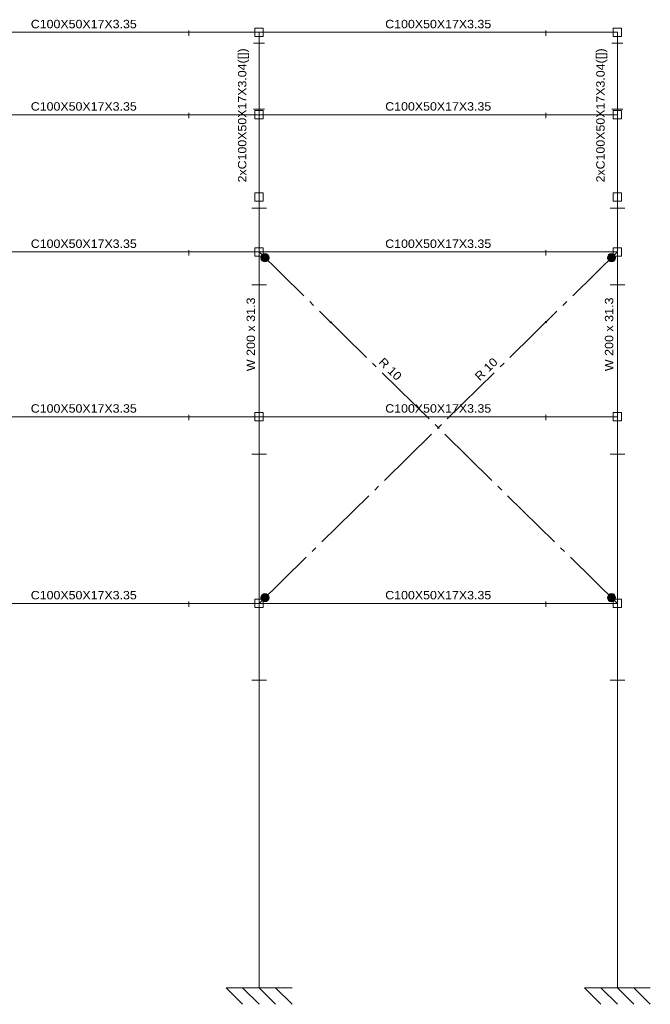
# Model space of a CAD drawing. Header units: millimetres. Extents: x 10 to 1250, y -62 to 528.
# Tile 422 of 656: x 415 to 427, y 485 to 503. Entities that reach past the tile are written whole.
import ezdxf
from ezdxf.enums import TextEntityAlignment as Align

# ---------------------------------------------------------------- set-up
doc = ezdxf.new("R2010")
doc.units = ezdxf.units.MM
doc.header["$LTSCALE"] = 0.05
for name, pattern in [('ACAD_ISO04W100', [30.5, 24, -3, 0.5, -3]), ('CYPE_PUNTO', [0.075, 0, -0.075]), ('CYPE_RAYAPUNTO', [0.4125, 0.2025, -0.105, 0, -0.105])]:
    doc.linetypes.add(name, pattern=pattern)
for name, color, linetype, lineweight in [('ARTICULACOES_EM_EXTREMOS', 7, 'Continuous', 9), ('BARRAS_DE_ACO', 7, 'Continuous', 9), ('NOS', 152, 'Continuous', 9), ('REFERENCIA_DAS_BARRAS', 2, 'Continuous', 9)]:
    doc.layers.add(name, color=color, linetype=linetype, lineweight=lineweight)
doc.layers.add('DIAGONAIS', color=7, linetype='Continuous')
doc.styles.add('CYPETXT', font='arial.ttf', dxfattribs={"height": 0.2})

msp = doc.modelspace()

# ---------------------------------------------------------------- hatches: boundary and pattern name
at = {"layer": 'ARTICULACOES_EM_EXTREMOS'}
h = msp.add_hatch(color=256, dxfattribs=at)
edge = h.paths.add_edge_path()
edge.add_arc((419.6132, 498.5351), 0.075, 0, 360)
h = msp.add_hatch(color=256, dxfattribs=at)
edge = h.paths.add_edge_path()
edge.add_arc((425.925, 498.5351), 0.075, 0, 360)
h = msp.add_hatch(color=256, dxfattribs=at)
edge = h.paths.add_edge_path()
edge.add_arc((419.6132, 492.3452), 0.075, 0, 360)
h = msp.add_hatch(color=256, dxfattribs=at)
edge = h.paths.add_edge_path()
edge.add_arc((425.925, 492.3452), 0.075, 0, 360)

# ---------------------------------------------------------------- linework, layer by layer
for centre in [(419.6132, 498.5351), (425.925, 498.5351), (419.6132, 492.3452), (425.925, 492.3452)]:
    msp.add_circle(centre, 0.075, dxfattribs=at)
at = {"layer": 'BARRAS_DE_ACO'}
for p, q in [((413.1201, 502.6402), (419.5061, 502.6402)), ((419.5061, 502.6402), (426.0321, 502.6402)), ((419.5061, 501.1402), (419.5061, 502.6402)), ((426.0321, 501.1402), (426.0321, 502.6402)), ((413.1201, 501.1402), (419.5061, 501.1402)), ((419.5061, 499.6402), (419.5061, 501.1402)), ((419.5061, 501.1402), (426.0321, 501.1402)), ((426.0321, 499.6402), (426.0321, 501.1402)), ((419.5061, 498.6402), (419.5061, 499.6402)), ((426.0321, 498.6402), (426.0321, 499.6402)), ((413.1201, 498.6402), (419.5061, 498.6402)), ((419.5061, 498.6402), (426.0321, 498.6402)), ((419.5061, 495.6402), (419.5061, 498.6402)), ((426.0321, 495.6402), (426.0321, 498.6402)), ((413.1201, 495.6402), (419.5061, 495.6402)), ((419.5061, 495.6402), (426.0321, 495.6402)), ((419.5061, 492.2402), (419.5061, 495.6402)), ((426.0321, 492.2402), (426.0321, 495.6402)), ((413.1201, 492.2402), (419.5061, 492.2402)), ((419.5061, 492.2402), (426.0321, 492.2402)), ((419.5061, 485.2402), (419.5061, 492.2402)), ((426.0321, 485.2402), (426.0321, 492.2402))]:
    msp.add_line(p, q, dxfattribs=at)
at = {"layer": 'BARRAS_DE_ACO', "linetype": 'CYPE_RAYAPUNTO'}
for p, q in [((413.1201, 502.6402), (419.5061, 502.6402)), ((419.5061, 502.6402), (426.0321, 502.6402)), ((419.5061, 501.1402), (419.5061, 502.6402)), ((426.0321, 501.1402), (426.0321, 502.6402)), ((413.1201, 501.1402), (419.5061, 501.1402)), ((419.5061, 499.6402), (419.5061, 501.1402)), ((419.5061, 501.1402), (426.0321, 501.1402)), ((426.0321, 499.6402), (426.0321, 501.1402)), ((419.5061, 498.6402), (419.5061, 499.6402)), ((426.0321, 498.6402), (426.0321, 499.6402)), ((413.1201, 498.6402), (419.5061, 498.6402)), ((419.5061, 498.6402), (426.0321, 498.6402)), ((419.5061, 495.6402), (419.5061, 498.6402)), ((426.0321, 495.6402), (426.0321, 498.6402)), ((413.1201, 495.6402), (419.5061, 495.6402)), ((419.5061, 495.6402), (426.0321, 495.6402)), ((419.5061, 492.2402), (419.5061, 495.6402)), ((426.0321, 492.2402), (426.0321, 495.6402)), ((413.1201, 492.2402), (419.5061, 492.2402)), ((419.5061, 492.2402), (426.0321, 492.2402)), ((419.5061, 485.2402), (419.5061, 492.2402)), ((426.0321, 485.2402), (426.0321, 492.2402))]:
    msp.add_line(p, q, dxfattribs=at)
at = {"layer": 'BARRAS_DE_ACO', "linetype": 'CYPE_PUNTO'}
for p, q in [((419.5061, 502.6402), (419.5061, 502.6402)), ((419.5061, 502.6402), (419.5061, 502.6402)), ((419.5061, 502.6402), (419.5061, 502.6402)), ((426.0321, 502.6402), (426.0321, 502.6402)), ((426.0321, 502.6402), (426.0321, 502.6402)), ((419.5061, 501.1402), (419.5061, 501.1402)), ((419.5061, 501.1402), (419.5061, 501.1402)), ((419.5061, 501.1402), (419.5061, 501.1402)), ((419.5061, 501.1402), (419.5061, 501.1402)), ((426.0321, 501.1402), (426.0321, 501.1402)), ((426.0321, 501.1402), (426.0321, 501.1402)), ((426.0321, 501.1402), (426.0321, 501.1402)), ((419.5061, 499.6402), (419.5061, 499.6402)), ((419.5061, 499.6402), (419.5061, 499.6402)), ((426.0321, 499.6402), (426.0321, 499.6402)), ((426.0321, 499.6402), (426.0321, 499.6402)), ((419.5061, 498.6402), (419.5061, 498.6402)), ((419.5061, 498.6402), (419.5061, 498.6402)), ((419.5061, 498.6402), (419.5061, 498.6402)), ((419.5061, 498.6402), (419.5061, 498.6402)), ((426.0321, 498.6402), (426.0321, 498.6402)), ((426.0321, 498.6402), (426.0321, 498.6402)), ((426.0321, 498.6402), (426.0321, 498.6402)), ((419.5061, 495.6402), (419.5061, 495.6402)), ((419.5061, 495.6402), (419.5061, 495.6402)), ((419.5061, 495.6402), (419.5061, 495.6402)), ((419.5061, 495.6402), (419.5061, 495.6402)), ((426.0321, 495.6402), (426.0321, 495.6402)), ((426.0321, 495.6402), (426.0321, 495.6402)), ((426.0321, 495.6402), (426.0321, 495.6402)), ((419.5061, 492.2402), (419.5061, 492.2402)), ((419.5061, 492.2402), (419.5061, 492.2402)), ((419.5061, 492.2402), (419.5061, 492.2402)), ((419.5061, 492.2402), (419.5061, 492.2402)), ((426.0321, 492.2402), (426.0321, 492.2402)), ((426.0321, 492.2402), (426.0321, 492.2402)), ((426.0321, 492.2402), (426.0321, 492.2402)), ((419.5061, 485.2402), (419.5061, 485.2402)), ((426.0321, 485.2402), (426.0321, 485.2402))]:
    msp.add_line(p, q, dxfattribs=at)
at = {"layer": 'BARRAS_DE_ACO', "linetype": 'ACAD_ISO04W100'}
for p, q in [((426.0321, 492.2402), (419.5061, 498.6402)), ((419.5061, 492.2402), (426.0321, 498.6402))]:
    msp.add_line(p, q, dxfattribs=at)
at = {"layer": 'BARRAS_DE_ACO'}
for points in [[(418.2289, 502.6622), (418.2289, 502.6635), (418.2289, 502.6648), (418.2289, 502.666), (418.2289, 502.667), (418.2289, 502.6678), (418.2289, 502.6684), (418.2289, 502.6688), (418.2289, 502.6689), (418.2289, 502.6688), (418.2289, 502.6684), (418.2289, 502.6678), (418.2289, 502.667), (418.2289, 502.666), (418.2289, 502.6648), (418.2289, 502.6635), (418.2289, 502.6622), (418.2289, 502.589), (418.2289, 502.5877), (418.2289, 502.5865), (418.2289, 502.5853), (418.2289, 502.5843), (418.2289, 502.5835), (418.2289, 502.5828), (418.2289, 502.5825), (418.2289, 502.5823), (418.2289, 502.5756), (418.2289, 502.5759), (418.2289, 502.5767), (418.2289, 502.5779), (418.2289, 502.5796), (418.2289, 502.5816), (418.2289, 502.5839), (418.2289, 502.5864), (418.2289, 502.589), (418.2289, 502.6622), (418.2289, 502.6649), (418.2289, 502.6674), (418.2289, 502.6697), (418.2289, 502.6717), (418.2289, 502.6734), (418.2289, 502.6746), (418.2289, 502.6754), (418.2289, 502.6756), (418.2289, 502.6754), (418.2289, 502.6746), (418.2289, 502.6734), (418.2289, 502.6717), (418.2289, 502.6697), (418.2289, 502.6674), (418.2289, 502.6649), (418.2289, 502.6622), (418.2289, 502.589), (418.2289, 502.5864), (418.2289, 502.5839), (418.2289, 502.5816), (418.2289, 502.5796), (418.2289, 502.5779), (418.2289, 502.5767), (418.2289, 502.5759), (418.2289, 502.5756), (418.2289, 502.5823), (418.2289, 502.5825), (418.2289, 502.5828), (418.2289, 502.5835), (418.2289, 502.5843), (418.2289, 502.5853), (418.2289, 502.5865), (418.2289, 502.5877), (418.2289, 502.589), (418.2289, 502.6622)], [(424.7269, 502.6622), (424.7269, 502.6635), (424.7269, 502.6648), (424.7269, 502.666), (424.7269, 502.667), (424.7269, 502.6678), (424.7269, 502.6684), (424.7269, 502.6688), (424.7269, 502.6689), (424.7269, 502.6688), (424.7269, 502.6684), (424.7269, 502.6678), (424.7269, 502.667), (424.7269, 502.666), (424.7269, 502.6648), (424.7269, 502.6635), (424.7269, 502.6622), (424.7269, 502.589), (424.7269, 502.5877), (424.7269, 502.5865), (424.7269, 502.5853), (424.7269, 502.5843), (424.7269, 502.5835), (424.7269, 502.5828), (424.7269, 502.5825), (424.7269, 502.5823), (424.7269, 502.5756), (424.7269, 502.5759), (424.7269, 502.5767), (424.7269, 502.5779), (424.7269, 502.5796), (424.7269, 502.5816), (424.7269, 502.5839), (424.7269, 502.5864), (424.7269, 502.589), (424.7269, 502.6622), (424.7269, 502.6649), (424.7269, 502.6674), (424.7269, 502.6697), (424.7269, 502.6717), (424.7269, 502.6734), (424.7269, 502.6746), (424.7269, 502.6754), (424.7269, 502.6756), (424.7269, 502.6754), (424.7269, 502.6746), (424.7269, 502.6734), (424.7269, 502.6717), (424.7269, 502.6697), (424.7269, 502.6674), (424.7269, 502.6649), (424.7269, 502.6622), (424.7269, 502.589), (424.7269, 502.5864), (424.7269, 502.5839), (424.7269, 502.5816), (424.7269, 502.5796), (424.7269, 502.5779), (424.7269, 502.5767), (424.7269, 502.5759), (424.7269, 502.5756), (424.7269, 502.5823), (424.7269, 502.5825), (424.7269, 502.5828), (424.7269, 502.5835), (424.7269, 502.5843), (424.7269, 502.5853), (424.7269, 502.5865), (424.7269, 502.5877), (424.7269, 502.589), (424.7269, 502.6622)], [(419.4182, 502.4402), (419.417, 502.4402), (419.4159, 502.4402), (419.4148, 502.4402), (419.4139, 502.4402), (419.4132, 502.4402), (419.4126, 502.4402), (419.4123, 502.4402), (419.4121, 502.4402), (419.4123, 502.4402), (419.4126, 502.4402), (419.4132, 502.4402), (419.4139, 502.4402), (419.4148, 502.4402), (419.4159, 502.4402), (419.417, 502.4402), (419.4182, 502.4402), (419.4939, 502.4402), (419.4951, 502.4402), (419.4962, 502.4402), (419.4973, 502.4402), (419.4982, 502.4402), (419.499, 502.4402), (419.4995, 502.4402), (419.4999, 502.4402), (419.5, 502.4402), (419.5061, 502.4402), (419.5058, 502.4402), (419.5051, 502.4402), (419.504, 502.4402), (419.5025, 502.4402), (419.5007, 502.4402), (419.4986, 502.4402), (419.4963, 502.4402), (419.4939, 502.4402), (419.4182, 502.4402), (419.4158, 502.4402), (419.4136, 502.4402), (419.4115, 502.4402), (419.4096, 502.4402), (419.4081, 502.4402), (419.407, 502.4402), (419.4063, 502.4402), (419.4061, 502.4402), (419.4063, 502.4402), (419.407, 502.4402), (419.4081, 502.4402), (419.4096, 502.4402), (419.4115, 502.4402), (419.4136, 502.4402), (419.4158, 502.4402), (419.4182, 502.4402), (419.4939, 502.4402), (419.4963, 502.4402), (419.4986, 502.4402), (419.5007, 502.4402), (419.5025, 502.4402), (419.504, 502.4402), (419.5051, 502.4402), (419.5058, 502.4402), (419.5061, 502.4402), (419.5, 502.4402), (419.4999, 502.4402), (419.4995, 502.4402), (419.499, 502.4402), (419.4982, 502.4402), (419.4973, 502.4402), (419.4962, 502.4402), (419.4951, 502.4402), (419.4939, 502.4402), (419.4182, 502.4402)], [(419.5182, 502.4402), (419.517, 502.4402), (419.5159, 502.4402), (419.5148, 502.4402), (419.5139, 502.4402), (419.5132, 502.4402), (419.5126, 502.4402), (419.5123, 502.4402), (419.5121, 502.4402), (419.5061, 502.4402), (419.5063, 502.4402), (419.507, 502.4402), (419.5081, 502.4402), (419.5096, 502.4402), (419.5115, 502.4402), (419.5136, 502.4402), (419.5158, 502.4402), (419.5182, 502.4402), (419.5939, 502.4402), (419.5963, 502.4402), (419.5986, 502.4402), (419.6007, 502.4402), (419.6025, 502.4402), (419.604, 502.4402), (419.6051, 502.4402), (419.6058, 502.4402), (419.6061, 502.4402), (419.6058, 502.4402), (419.6051, 502.4402), (419.604, 502.4402), (419.6025, 502.4402), (419.6007, 502.4402), (419.5986, 502.4402), (419.5963, 502.4402), (419.5939, 502.4402), (419.5182, 502.4402), (419.5158, 502.4402), (419.5136, 502.4402), (419.5115, 502.4402), (419.5096, 502.4402), (419.5081, 502.4402), (419.507, 502.4402), (419.5063, 502.4402), (419.5061, 502.4402), (419.5121, 502.4402), (419.5123, 502.4402), (419.5126, 502.4402), (419.5132, 502.4402), (419.5139, 502.4402), (419.5148, 502.4402), (419.5159, 502.4402), (419.517, 502.4402), (419.5182, 502.4402), (419.5939, 502.4402), (419.5951, 502.4402), (419.5962, 502.4402), (419.5973, 502.4402), (419.5982, 502.4402), (419.599, 502.4402), (419.5995, 502.4402), (419.5999, 502.4402), (419.6, 502.4402), (419.5999, 502.4402), (419.5995, 502.4402), (419.599, 502.4402), (419.5982, 502.4402), (419.5973, 502.4402), (419.5962, 502.4402), (419.5951, 502.4402), (419.5939, 502.4402), (419.5182, 502.4402)], [(425.9442, 502.4402), (425.943, 502.4402), (425.9419, 502.4402), (425.9408, 502.4402), (425.9399, 502.4402), (425.9392, 502.4402), (425.9386, 502.4402), (425.9383, 502.4402), (425.9381, 502.4402), (425.9383, 502.4402), (425.9386, 502.4402), (425.9392, 502.4402), (425.9399, 502.4402), (425.9408, 502.4402), (425.9419, 502.4402), (425.943, 502.4402), (425.9442, 502.4402), (426.0199, 502.4402), (426.0211, 502.4402), (426.0222, 502.4402), (426.0233, 502.4402), (426.0242, 502.4402), (426.025, 502.4402), (426.0255, 502.4402), (426.0259, 502.4402), (426.026, 502.4402), (426.0321, 502.4402), (426.0318, 502.4402), (426.0311, 502.4402), (426.03, 502.4402), (426.0285, 502.4402), (426.0267, 502.4402), (426.0245, 502.4402), (426.0223, 502.4402), (426.0199, 502.4402), (425.9442, 502.4402), (425.9418, 502.4402), (425.9396, 502.4402), (425.9375, 502.4402), (425.9356, 502.4402), (425.9341, 502.4402), (425.933, 502.4402), (425.9323, 502.4402), (425.9321, 502.4402), (425.9323, 502.4402), (425.933, 502.4402), (425.9341, 502.4402), (425.9356, 502.4402), (425.9375, 502.4402), (425.9396, 502.4402), (425.9418, 502.4402), (425.9442, 502.4402), (426.0199, 502.4402), (426.0223, 502.4402), (426.0245, 502.4402), (426.0267, 502.4402), (426.0285, 502.4402), (426.03, 502.4402), (426.0311, 502.4402), (426.0318, 502.4402), (426.0321, 502.4402), (426.026, 502.4402), (426.0259, 502.4402), (426.0255, 502.4402), (426.025, 502.4402), (426.0242, 502.4402), (426.0233, 502.4402), (426.0222, 502.4402), (426.0211, 502.4402), (426.0199, 502.4402), (425.9442, 502.4402)], [(426.0442, 502.4402), (426.043, 502.4402), (426.0419, 502.4402), (426.0408, 502.4402), (426.0399, 502.4402), (426.0392, 502.4402), (426.0386, 502.4402), (426.0383, 502.4402), (426.0381, 502.4402), (426.0321, 502.4402), (426.0323, 502.4402), (426.033, 502.4402), (426.0341, 502.4402), (426.0356, 502.4402), (426.0375, 502.4402), (426.0396, 502.4402), (426.0418, 502.4402), (426.0442, 502.4402), (426.1199, 502.4402), (426.1223, 502.4402), (426.1245, 502.4402), (426.1267, 502.4402), (426.1285, 502.4402), (426.13, 502.4402), (426.1311, 502.4402), (426.1318, 502.4402), (426.1321, 502.4402), (426.1318, 502.4402), (426.1311, 502.4402), (426.13, 502.4402), (426.1285, 502.4402), (426.1267, 502.4402), (426.1245, 502.4402), (426.1223, 502.4402), (426.1199, 502.4402), (426.0442, 502.4402), (426.0418, 502.4402), (426.0396, 502.4402), (426.0375, 502.4402), (426.0356, 502.4402), (426.0341, 502.4402), (426.033, 502.4402), (426.0323, 502.4402), (426.0321, 502.4402), (426.0381, 502.4402), (426.0383, 502.4402), (426.0386, 502.4402), (426.0392, 502.4402), (426.0399, 502.4402), (426.0408, 502.4402), (426.0419, 502.4402), (426.043, 502.4402), (426.0442, 502.4402), (426.1199, 502.4402), (426.1211, 502.4402), (426.1222, 502.4402), (426.1233, 502.4402), (426.1242, 502.4402), (426.125, 502.4402), (426.1255, 502.4402), (426.1259, 502.4402), (426.126, 502.4402), (426.1259, 502.4402), (426.1255, 502.4402), (426.125, 502.4402), (426.1242, 502.4402), (426.1233, 502.4402), (426.1222, 502.4402), (426.1211, 502.4402), (426.1199, 502.4402), (426.0442, 502.4402)], [(418.2289, 501.1622), (418.2289, 501.1635), (418.2289, 501.1648), (418.2289, 501.166), (418.2289, 501.167), (418.2289, 501.1678), (418.2289, 501.1684), (418.2289, 501.1688), (418.2289, 501.1689), (418.2289, 501.1688), (418.2289, 501.1684), (418.2289, 501.1678), (418.2289, 501.167), (418.2289, 501.166), (418.2289, 501.1648), (418.2289, 501.1635), (418.2289, 501.1622), (418.2289, 501.089), (418.2289, 501.0877), (418.2289, 501.0865), (418.2289, 501.0853), (418.2289, 501.0843), (418.2289, 501.0835), (418.2289, 501.0828), (418.2289, 501.0825), (418.2289, 501.0823), (418.2289, 501.0756), (418.2289, 501.0759), (418.2289, 501.0767), (418.2289, 501.0779), (418.2289, 501.0796), (418.2289, 501.0816), (418.2289, 501.0839), (418.2289, 501.0864), (418.2289, 501.089), (418.2289, 501.1622), (418.2289, 501.1649), (418.2289, 501.1674), (418.2289, 501.1697), (418.2289, 501.1717), (418.2289, 501.1734), (418.2289, 501.1746), (418.2289, 501.1754), (418.2289, 501.1756), (418.2289, 501.1754), (418.2289, 501.1746), (418.2289, 501.1734), (418.2289, 501.1717), (418.2289, 501.1697), (418.2289, 501.1674), (418.2289, 501.1649), (418.2289, 501.1622), (418.2289, 501.089), (418.2289, 501.0864), (418.2289, 501.0839), (418.2289, 501.0816), (418.2289, 501.0796), (418.2289, 501.0779), (418.2289, 501.0767), (418.2289, 501.0759), (418.2289, 501.0756), (418.2289, 501.0823), (418.2289, 501.0825), (418.2289, 501.0828), (418.2289, 501.0835), (418.2289, 501.0843), (418.2289, 501.0853), (418.2289, 501.0865), (418.2289, 501.0877), (418.2289, 501.089), (418.2289, 501.1622)], [(419.4182, 501.2402), (419.417, 501.2402), (419.4159, 501.2402), (419.4148, 501.2402), (419.4139, 501.2402), (419.4132, 501.2402), (419.4126, 501.2402), (419.4123, 501.2402), (419.4121, 501.2402), (419.4123, 501.2402), (419.4126, 501.2402), (419.4132, 501.2402), (419.4139, 501.2402), (419.4148, 501.2402), (419.4159, 501.2402), (419.417, 501.2402), (419.4182, 501.2402), (419.4939, 501.2402), (419.4951, 501.2402), (419.4962, 501.2402), (419.4973, 501.2402), (419.4982, 501.2402), (419.499, 501.2402), (419.4995, 501.2402), (419.4999, 501.2402), (419.5, 501.2402), (419.5061, 501.2402), (419.5058, 501.2402), (419.5051, 501.2402), (419.504, 501.2402), (419.5025, 501.2402), (419.5007, 501.2402), (419.4986, 501.2402), (419.4963, 501.2402), (419.4939, 501.2402), (419.4182, 501.2402), (419.4158, 501.2402), (419.4136, 501.2402), (419.4115, 501.2402), (419.4096, 501.2402), (419.4081, 501.2402), (419.407, 501.2402), (419.4063, 501.2402), (419.4061, 501.2402), (419.4063, 501.2402), (419.407, 501.2402), (419.4081, 501.2402), (419.4096, 501.2402), (419.4115, 501.2402), (419.4136, 501.2402), (419.4158, 501.2402), (419.4182, 501.2402), (419.4939, 501.2402), (419.4963, 501.2402), (419.4986, 501.2402), (419.5007, 501.2402), (419.5025, 501.2402), (419.504, 501.2402), (419.5051, 501.2402), (419.5058, 501.2402), (419.5061, 501.2402), (419.5, 501.2402), (419.4999, 501.2402), (419.4995, 501.2402), (419.499, 501.2402), (419.4982, 501.2402), (419.4973, 501.2402), (419.4962, 501.2402), (419.4951, 501.2402), (419.4939, 501.2402), (419.4182, 501.2402)], [(419.5182, 501.2402), (419.517, 501.2402), (419.5159, 501.2402), (419.5148, 501.2402), (419.5139, 501.2402), (419.5132, 501.2402), (419.5126, 501.2402), (419.5123, 501.2402), (419.5121, 501.2402), (419.5061, 501.2402), (419.5063, 501.2402), (419.507, 501.2402), (419.5081, 501.2402), (419.5096, 501.2402), (419.5115, 501.2402), (419.5136, 501.2402), (419.5158, 501.2402), (419.5182, 501.2402), (419.5939, 501.2402), (419.5963, 501.2402), (419.5986, 501.2402), (419.6007, 501.2402), (419.6025, 501.2402), (419.604, 501.2402), (419.6051, 501.2402), (419.6058, 501.2402), (419.6061, 501.2402), (419.6058, 501.2402), (419.6051, 501.2402), (419.604, 501.2402), (419.6025, 501.2402), (419.6007, 501.2402), (419.5986, 501.2402), (419.5963, 501.2402), (419.5939, 501.2402), (419.5182, 501.2402), (419.5158, 501.2402), (419.5136, 501.2402), (419.5115, 501.2402), (419.5096, 501.2402), (419.5081, 501.2402), (419.507, 501.2402), (419.5063, 501.2402), (419.5061, 501.2402), (419.5121, 501.2402), (419.5123, 501.2402), (419.5126, 501.2402), (419.5132, 501.2402), (419.5139, 501.2402), (419.5148, 501.2402), (419.5159, 501.2402), (419.517, 501.2402), (419.5182, 501.2402), (419.5939, 501.2402), (419.5951, 501.2402), (419.5962, 501.2402), (419.5973, 501.2402), (419.5982, 501.2402), (419.599, 501.2402), (419.5995, 501.2402), (419.5999, 501.2402), (419.6, 501.2402), (419.5999, 501.2402), (419.5995, 501.2402), (419.599, 501.2402), (419.5982, 501.2402), (419.5973, 501.2402), (419.5962, 501.2402), (419.5951, 501.2402), (419.5939, 501.2402), (419.5182, 501.2402)], [(424.7269, 501.1622), (424.7269, 501.1635), (424.7269, 501.1648), (424.7269, 501.166), (424.7269, 501.167), (424.7269, 501.1678), (424.7269, 501.1684), (424.7269, 501.1688), (424.7269, 501.1689), (424.7269, 501.1688), (424.7269, 501.1684), (424.7269, 501.1678), (424.7269, 501.167), (424.7269, 501.166), (424.7269, 501.1648), (424.7269, 501.1635), (424.7269, 501.1622), (424.7269, 501.089), (424.7269, 501.0877), (424.7269, 501.0865), (424.7269, 501.0853), (424.7269, 501.0843), (424.7269, 501.0835), (424.7269, 501.0828), (424.7269, 501.0825), (424.7269, 501.0823), (424.7269, 501.0756), (424.7269, 501.0759), (424.7269, 501.0767), (424.7269, 501.0779), (424.7269, 501.0796), (424.7269, 501.0816), (424.7269, 501.0839), (424.7269, 501.0864), (424.7269, 501.089), (424.7269, 501.1622), (424.7269, 501.1649), (424.7269, 501.1674), (424.7269, 501.1697), (424.7269, 501.1717), (424.7269, 501.1734), (424.7269, 501.1746), (424.7269, 501.1754), (424.7269, 501.1756), (424.7269, 501.1754), (424.7269, 501.1746), (424.7269, 501.1734), (424.7269, 501.1717), (424.7269, 501.1697), (424.7269, 501.1674), (424.7269, 501.1649), (424.7269, 501.1622), (424.7269, 501.089), (424.7269, 501.0864), (424.7269, 501.0839), (424.7269, 501.0816), (424.7269, 501.0796), (424.7269, 501.0779), (424.7269, 501.0767), (424.7269, 501.0759), (424.7269, 501.0756), (424.7269, 501.0823), (424.7269, 501.0825), (424.7269, 501.0828), (424.7269, 501.0835), (424.7269, 501.0843), (424.7269, 501.0853), (424.7269, 501.0865), (424.7269, 501.0877), (424.7269, 501.089), (424.7269, 501.1622)], [(425.9442, 501.2402), (425.943, 501.2402), (425.9419, 501.2402), (425.9408, 501.2402), (425.9399, 501.2402), (425.9392, 501.2402), (425.9386, 501.2402), (425.9383, 501.2402), (425.9381, 501.2402), (425.9383, 501.2402), (425.9386, 501.2402), (425.9392, 501.2402), (425.9399, 501.2402), (425.9408, 501.2402), (425.9419, 501.2402), (425.943, 501.2402), (425.9442, 501.2402), (426.0199, 501.2402), (426.0211, 501.2402), (426.0222, 501.2402), (426.0233, 501.2402), (426.0242, 501.2402), (426.025, 501.2402), (426.0255, 501.2402), (426.0259, 501.2402), (426.026, 501.2402), (426.0321, 501.2402), (426.0318, 501.2402), (426.0311, 501.2402), (426.03, 501.2402), (426.0285, 501.2402), (426.0267, 501.2402), (426.0245, 501.2402), (426.0223, 501.2402), (426.0199, 501.2402), (425.9442, 501.2402), (425.9418, 501.2402), (425.9396, 501.2402), (425.9375, 501.2402), (425.9356, 501.2402), (425.9341, 501.2402), (425.933, 501.2402), (425.9323, 501.2402), (425.9321, 501.2402), (425.9323, 501.2402), (425.933, 501.2402), (425.9341, 501.2402), (425.9356, 501.2402), (425.9375, 501.2402), (425.9396, 501.2402), (425.9418, 501.2402), (425.9442, 501.2402), (426.0199, 501.2402), (426.0223, 501.2402), (426.0245, 501.2402), (426.0267, 501.2402), (426.0285, 501.2402), (426.03, 501.2402), (426.0311, 501.2402), (426.0318, 501.2402), (426.0321, 501.2402), (426.026, 501.2402), (426.0259, 501.2402), (426.0255, 501.2402), (426.025, 501.2402), (426.0242, 501.2402), (426.0233, 501.2402), (426.0222, 501.2402), (426.0211, 501.2402), (426.0199, 501.2402), (425.9442, 501.2402)], [(426.0442, 501.2402), (426.043, 501.2402), (426.0419, 501.2402), (426.0408, 501.2402), (426.0399, 501.2402), (426.0392, 501.2402), (426.0386, 501.2402), (426.0383, 501.2402), (426.0381, 501.2402), (426.0321, 501.2402), (426.0323, 501.2402), (426.033, 501.2402), (426.0341, 501.2402), (426.0356, 501.2402), (426.0375, 501.2402), (426.0396, 501.2402), (426.0418, 501.2402), (426.0442, 501.2402), (426.1199, 501.2402), (426.1223, 501.2402), (426.1245, 501.2402), (426.1267, 501.2402), (426.1285, 501.2402), (426.13, 501.2402), (426.1311, 501.2402), (426.1318, 501.2402), (426.1321, 501.2402), (426.1318, 501.2402), (426.1311, 501.2402), (426.13, 501.2402), (426.1285, 501.2402), (426.1267, 501.2402), (426.1245, 501.2402), (426.1223, 501.2402), (426.1199, 501.2402), (426.0442, 501.2402), (426.0418, 501.2402), (426.0396, 501.2402), (426.0375, 501.2402), (426.0356, 501.2402), (426.0341, 501.2402), (426.033, 501.2402), (426.0323, 501.2402), (426.0321, 501.2402), (426.0381, 501.2402), (426.0383, 501.2402), (426.0386, 501.2402), (426.0392, 501.2402), (426.0399, 501.2402), (426.0408, 501.2402), (426.0419, 501.2402), (426.043, 501.2402), (426.0442, 501.2402), (426.1199, 501.2402), (426.1211, 501.2402), (426.1222, 501.2402), (426.1233, 501.2402), (426.1242, 501.2402), (426.125, 501.2402), (426.1255, 501.2402), (426.1259, 501.2402), (426.126, 501.2402), (426.1259, 501.2402), (426.1255, 501.2402), (426.125, 501.2402), (426.1242, 501.2402), (426.1233, 501.2402), (426.1222, 501.2402), (426.1211, 501.2402), (426.1199, 501.2402), (426.0442, 501.2402)], [(419.3721, 499.4402), (419.6401, 499.4402), (419.5125, 499.4402), (419.6401, 499.4402), (419.3721, 499.4402), (419.4997, 499.4402), (419.3721, 499.4402)], [(425.8981, 499.4402), (426.1661, 499.4402), (426.0385, 499.4402), (426.1661, 499.4402), (425.8981, 499.4402), (426.0257, 499.4402), (425.8981, 499.4402)], [(418.2289, 498.6622), (418.2289, 498.6635), (418.2289, 498.6648), (418.2289, 498.666), (418.2289, 498.667), (418.2289, 498.6678), (418.2289, 498.6684), (418.2289, 498.6688), (418.2289, 498.6689), (418.2289, 498.6688), (418.2289, 498.6684), (418.2289, 498.6678), (418.2289, 498.667), (418.2289, 498.666), (418.2289, 498.6648), (418.2289, 498.6635), (418.2289, 498.6622), (418.2289, 498.589), (418.2289, 498.5877), (418.2289, 498.5865), (418.2289, 498.5853), (418.2289, 498.5843), (418.2289, 498.5835), (418.2289, 498.5828), (418.2289, 498.5825), (418.2289, 498.5823), (418.2289, 498.5756), (418.2289, 498.5759), (418.2289, 498.5767), (418.2289, 498.5779), (418.2289, 498.5796), (418.2289, 498.5816), (418.2289, 498.5839), (418.2289, 498.5864), (418.2289, 498.589), (418.2289, 498.6622), (418.2289, 498.6649), (418.2289, 498.6674), (418.2289, 498.6697), (418.2289, 498.6717), (418.2289, 498.6734), (418.2289, 498.6746), (418.2289, 498.6754), (418.2289, 498.6756), (418.2289, 498.6754), (418.2289, 498.6746), (418.2289, 498.6734), (418.2289, 498.6717), (418.2289, 498.6697), (418.2289, 498.6674), (418.2289, 498.6649), (418.2289, 498.6622), (418.2289, 498.589), (418.2289, 498.5864), (418.2289, 498.5839), (418.2289, 498.5816), (418.2289, 498.5796), (418.2289, 498.5779), (418.2289, 498.5767), (418.2289, 498.5759), (418.2289, 498.5756), (418.2289, 498.5823), (418.2289, 498.5825), (418.2289, 498.5828), (418.2289, 498.5835), (418.2289, 498.5843), (418.2289, 498.5853), (418.2289, 498.5865), (418.2289, 498.5877), (418.2289, 498.589), (418.2289, 498.6622)], [(424.7269, 498.6622), (424.7269, 498.6635), (424.7269, 498.6648), (424.7269, 498.666), (424.7269, 498.667), (424.7269, 498.6678), (424.7269, 498.6684), (424.7269, 498.6688), (424.7269, 498.6689), (424.7269, 498.6688), (424.7269, 498.6684), (424.7269, 498.6678), (424.7269, 498.667), (424.7269, 498.666), (424.7269, 498.6648), (424.7269, 498.6635), (424.7269, 498.6622), (424.7269, 498.589), (424.7269, 498.5877), (424.7269, 498.5865), (424.7269, 498.5853), (424.7269, 498.5843), (424.7269, 498.5835), (424.7269, 498.5828), (424.7269, 498.5825), (424.7269, 498.5823), (424.7269, 498.5756), (424.7269, 498.5759), (424.7269, 498.5767), (424.7269, 498.5779), (424.7269, 498.5796), (424.7269, 498.5816), (424.7269, 498.5839), (424.7269, 498.5864), (424.7269, 498.589), (424.7269, 498.6622), (424.7269, 498.6649), (424.7269, 498.6674), (424.7269, 498.6697), (424.7269, 498.6717), (424.7269, 498.6734), (424.7269, 498.6746), (424.7269, 498.6754), (424.7269, 498.6756), (424.7269, 498.6754), (424.7269, 498.6746), (424.7269, 498.6734), (424.7269, 498.6717), (424.7269, 498.6697), (424.7269, 498.6674), (424.7269, 498.6649), (424.7269, 498.6622), (424.7269, 498.589), (424.7269, 498.5864), (424.7269, 498.5839), (424.7269, 498.5816), (424.7269, 498.5796), (424.7269, 498.5779), (424.7269, 498.5767), (424.7269, 498.5759), (424.7269, 498.5756), (424.7269, 498.5823), (424.7269, 498.5825), (424.7269, 498.5828), (424.7269, 498.5835), (424.7269, 498.5843), (424.7269, 498.5853), (424.7269, 498.5865), (424.7269, 498.5877), (424.7269, 498.589), (424.7269, 498.6622)], [(419.3721, 498.0402), (419.6401, 498.0402), (419.5125, 498.0402), (419.6401, 498.0402), (419.3721, 498.0402), (419.4997, 498.0402), (419.3721, 498.0402)], [(425.8981, 498.0402), (426.1661, 498.0402), (426.0385, 498.0402), (426.1661, 498.0402), (425.8981, 498.0402), (426.0257, 498.0402), (425.8981, 498.0402)], [(418.2289, 495.6622), (418.2289, 495.6635), (418.2289, 495.6648), (418.2289, 495.666), (418.2289, 495.667), (418.2289, 495.6678), (418.2289, 495.6684), (418.2289, 495.6688), (418.2289, 495.6689), (418.2289, 495.6688), (418.2289, 495.6684), (418.2289, 495.6678), (418.2289, 495.667), (418.2289, 495.666), (418.2289, 495.6648), (418.2289, 495.6635), (418.2289, 495.6622), (418.2289, 495.589), (418.2289, 495.5877), (418.2289, 495.5865), (418.2289, 495.5853), (418.2289, 495.5843), (418.2289, 495.5835), (418.2289, 495.5828), (418.2289, 495.5825), (418.2289, 495.5823), (418.2289, 495.5756), (418.2289, 495.5759), (418.2289, 495.5767), (418.2289, 495.5779), (418.2289, 495.5796), (418.2289, 495.5816), (418.2289, 495.5839), (418.2289, 495.5864), (418.2289, 495.589), (418.2289, 495.6622), (418.2289, 495.6649), (418.2289, 495.6674), (418.2289, 495.6697), (418.2289, 495.6717), (418.2289, 495.6734), (418.2289, 495.6746), (418.2289, 495.6754), (418.2289, 495.6756), (418.2289, 495.6754), (418.2289, 495.6746), (418.2289, 495.6734), (418.2289, 495.6717), (418.2289, 495.6697), (418.2289, 495.6674), (418.2289, 495.6649), (418.2289, 495.6622), (418.2289, 495.589), (418.2289, 495.5864), (418.2289, 495.5839), (418.2289, 495.5816), (418.2289, 495.5796), (418.2289, 495.5779), (418.2289, 495.5767), (418.2289, 495.5759), (418.2289, 495.5756), (418.2289, 495.5823), (418.2289, 495.5825), (418.2289, 495.5828), (418.2289, 495.5835), (418.2289, 495.5843), (418.2289, 495.5853), (418.2289, 495.5865), (418.2289, 495.5877), (418.2289, 495.589), (418.2289, 495.6622)], [(424.7269, 495.6622), (424.7269, 495.6635), (424.7269, 495.6648), (424.7269, 495.666), (424.7269, 495.667), (424.7269, 495.6678), (424.7269, 495.6684), (424.7269, 495.6688), (424.7269, 495.6689), (424.7269, 495.6688), (424.7269, 495.6684), (424.7269, 495.6678), (424.7269, 495.667), (424.7269, 495.666), (424.7269, 495.6648), (424.7269, 495.6635), (424.7269, 495.6622), (424.7269, 495.589), (424.7269, 495.5877), (424.7269, 495.5865), (424.7269, 495.5853), (424.7269, 495.5843), (424.7269, 495.5835), (424.7269, 495.5828), (424.7269, 495.5825), (424.7269, 495.5823), (424.7269, 495.5756), (424.7269, 495.5759), (424.7269, 495.5767), (424.7269, 495.5779), (424.7269, 495.5796), (424.7269, 495.5816), (424.7269, 495.5839), (424.7269, 495.5864), (424.7269, 495.589), (424.7269, 495.6622), (424.7269, 495.6649), (424.7269, 495.6674), (424.7269, 495.6697), (424.7269, 495.6717), (424.7269, 495.6734), (424.7269, 495.6746), (424.7269, 495.6754), (424.7269, 495.6756), (424.7269, 495.6754), (424.7269, 495.6746), (424.7269, 495.6734), (424.7269, 495.6717), (424.7269, 495.6697), (424.7269, 495.6674), (424.7269, 495.6649), (424.7269, 495.6622), (424.7269, 495.589), (424.7269, 495.5864), (424.7269, 495.5839), (424.7269, 495.5816), (424.7269, 495.5796), (424.7269, 495.5779), (424.7269, 495.5767), (424.7269, 495.5759), (424.7269, 495.5756), (424.7269, 495.5823), (424.7269, 495.5825), (424.7269, 495.5828), (424.7269, 495.5835), (424.7269, 495.5843), (424.7269, 495.5853), (424.7269, 495.5865), (424.7269, 495.5877), (424.7269, 495.589), (424.7269, 495.6622)], [(419.3721, 494.9602), (419.6401, 494.9602), (419.5125, 494.9602), (419.6401, 494.9602), (419.3721, 494.9602), (419.4997, 494.9602), (419.3721, 494.9602)], [(425.8981, 494.9602), (426.1661, 494.9602), (426.0385, 494.9602), (426.1661, 494.9602), (425.8981, 494.9602), (426.0257, 494.9602), (425.8981, 494.9602)], [(418.2289, 492.2622), (418.2289, 492.2635), (418.2289, 492.2648), (418.2289, 492.266), (418.2289, 492.267), (418.2289, 492.2678), (418.2289, 492.2684), (418.2289, 492.2688), (418.2289, 492.2689), (418.2289, 492.2688), (418.2289, 492.2684), (418.2289, 492.2678), (418.2289, 492.267), (418.2289, 492.266), (418.2289, 492.2648), (418.2289, 492.2635), (418.2289, 492.2622), (418.2289, 492.189), (418.2289, 492.1877), (418.2289, 492.1865), (418.2289, 492.1853), (418.2289, 492.1843), (418.2289, 492.1835), (418.2289, 492.1828), (418.2289, 492.1825), (418.2289, 492.1823), (418.2289, 492.1756), (418.2289, 492.1759), (418.2289, 492.1767), (418.2289, 492.1779), (418.2289, 492.1796), (418.2289, 492.1816), (418.2289, 492.1839), (418.2289, 492.1864), (418.2289, 492.189), (418.2289, 492.2622), (418.2289, 492.2649), (418.2289, 492.2674), (418.2289, 492.2697), (418.2289, 492.2717), (418.2289, 492.2734), (418.2289, 492.2746), (418.2289, 492.2754), (418.2289, 492.2756), (418.2289, 492.2754), (418.2289, 492.2746), (418.2289, 492.2734), (418.2289, 492.2717), (418.2289, 492.2697), (418.2289, 492.2674), (418.2289, 492.2649), (418.2289, 492.2622), (418.2289, 492.189), (418.2289, 492.1864), (418.2289, 492.1839), (418.2289, 492.1816), (418.2289, 492.1796), (418.2289, 492.1779), (418.2289, 492.1767), (418.2289, 492.1759), (418.2289, 492.1756), (418.2289, 492.1823), (418.2289, 492.1825), (418.2289, 492.1828), (418.2289, 492.1835), (418.2289, 492.1843), (418.2289, 492.1853), (418.2289, 492.1865), (418.2289, 492.1877), (418.2289, 492.189), (418.2289, 492.2622)], [(424.7269, 492.2622), (424.7269, 492.2635), (424.7269, 492.2648), (424.7269, 492.266), (424.7269, 492.267), (424.7269, 492.2678), (424.7269, 492.2684), (424.7269, 492.2688), (424.7269, 492.2689), (424.7269, 492.2688), (424.7269, 492.2684), (424.7269, 492.2678), (424.7269, 492.267), (424.7269, 492.266), (424.7269, 492.2648), (424.7269, 492.2635), (424.7269, 492.2622), (424.7269, 492.189), (424.7269, 492.1877), (424.7269, 492.1865), (424.7269, 492.1853), (424.7269, 492.1843), (424.7269, 492.1835), (424.7269, 492.1828), (424.7269, 492.1825), (424.7269, 492.1823), (424.7269, 492.1756), (424.7269, 492.1759), (424.7269, 492.1767), (424.7269, 492.1779), (424.7269, 492.1796), (424.7269, 492.1816), (424.7269, 492.1839), (424.7269, 492.1864), (424.7269, 492.189), (424.7269, 492.2622), (424.7269, 492.2649), (424.7269, 492.2674), (424.7269, 492.2697), (424.7269, 492.2717), (424.7269, 492.2734), (424.7269, 492.2746), (424.7269, 492.2754), (424.7269, 492.2756), (424.7269, 492.2754), (424.7269, 492.2746), (424.7269, 492.2734), (424.7269, 492.2717), (424.7269, 492.2697), (424.7269, 492.2674), (424.7269, 492.2649), (424.7269, 492.2622), (424.7269, 492.189), (424.7269, 492.1864), (424.7269, 492.1839), (424.7269, 492.1816), (424.7269, 492.1796), (424.7269, 492.1779), (424.7269, 492.1767), (424.7269, 492.1759), (424.7269, 492.1756), (424.7269, 492.1823), (424.7269, 492.1825), (424.7269, 492.1828), (424.7269, 492.1835), (424.7269, 492.1843), (424.7269, 492.1853), (424.7269, 492.1865), (424.7269, 492.1877), (424.7269, 492.189), (424.7269, 492.2622)], [(419.3721, 490.8402), (419.6401, 490.8402), (419.5125, 490.8402), (419.6401, 490.8402), (419.3721, 490.8402), (419.4997, 490.8402), (419.3721, 490.8402)], [(425.8981, 490.8402), (426.1661, 490.8402), (426.0385, 490.8402), (426.1661, 490.8402), (425.8981, 490.8402), (426.0257, 490.8402), (425.8981, 490.8402)]]:
    msp.add_lwpolyline(points, close=True, dxfattribs=at)
at = {"layer": 'DIAGONAIS'}
for points in [[(420.8113, 497.3602), (420.8126, 497.3616), (420.8139, 497.3629), (420.8151, 497.3641), (420.8162, 497.3652), (420.8171, 497.3661), (420.8177, 497.3668), (420.8181, 497.3672), (420.8183, 497.3673), (420.8181, 497.3672), (420.8177, 497.3668), (420.8171, 497.3661), (420.8162, 497.3652), (420.8151, 497.3641), (420.8139, 497.3629), (420.8126, 497.3616), (420.8113, 497.3602), (420.8099, 497.3588), (420.8086, 497.3574), (420.8074, 497.3562), (420.8063, 497.3551), (420.8054, 497.3542), (420.8048, 497.3536), (420.8044, 497.3532), (420.8043, 497.353), (420.8044, 497.3532), (420.8048, 497.3536), (420.8054, 497.3542), (420.8063, 497.3551), (420.8074, 497.3562), (420.8086, 497.3574), (420.8099, 497.3588), (420.8113, 497.3602)], [(424.7269, 497.3602), (424.7255, 497.3616), (424.7242, 497.3629), (424.723, 497.3641), (424.7219, 497.3652), (424.721, 497.3661), (424.7204, 497.3668), (424.72, 497.3672), (424.7199, 497.3673), (424.72, 497.3672), (424.7204, 497.3668), (424.721, 497.3661), (424.7219, 497.3652), (424.723, 497.3641), (424.7242, 497.3629), (424.7255, 497.3616), (424.7269, 497.3602), (424.7282, 497.3588), (424.7295, 497.3574), (424.7307, 497.3562), (424.7318, 497.3551), (424.7327, 497.3542), (424.7333, 497.3536), (424.7337, 497.3532), (424.7339, 497.353), (424.7337, 497.3532), (424.7333, 497.3536), (424.7327, 497.3542), (424.7318, 497.3551), (424.7307, 497.3562), (424.7295, 497.3574), (424.7282, 497.3588), (424.7269, 497.3602)]]:
    msp.add_lwpolyline(points, close=True, dxfattribs=at)
at = {"layer": 'NOS'}
for p, q in [((420.1061, 485.2402), (418.9061, 485.2402)), ((418.9061, 485.2402), (419.2061, 484.9402)), ((419.2061, 485.2402), (419.5061, 484.9402)), ((419.5061, 485.2402), (419.8061, 484.9402)), ((419.8061, 485.2402), (420.1061, 484.9402)), ((426.6321, 485.2402), (425.4321, 485.2402)), ((425.4321, 485.2402), (425.7321, 484.9402)), ((425.7321, 485.2402), (426.0321, 484.9402)), ((426.0321, 485.2402), (426.3321, 484.9402)), ((426.3321, 485.2402), (426.6321, 484.9402))]:
    msp.add_line(p, q, dxfattribs=at)
for points in [[(419.4311, 502.5652), (419.5811, 502.5652), (419.5811, 502.7152), (419.4311, 502.7152), (419.4311, 502.5652)], [(425.9571, 502.5652), (426.1071, 502.5652), (426.1071, 502.7152), (425.9571, 502.7152), (425.9571, 502.5652)], [(419.4311, 501.0652), (419.5811, 501.0652), (419.5811, 501.2152), (419.4311, 501.2152), (419.4311, 501.0652)], [(425.9571, 501.0652), (426.1071, 501.0652), (426.1071, 501.2152), (425.9571, 501.2152), (425.9571, 501.0652)], [(419.4311, 499.5652), (419.5811, 499.5652), (419.5811, 499.7152), (419.4311, 499.7152), (419.4311, 499.5652)], [(425.9571, 499.5652), (426.1071, 499.5652), (426.1071, 499.7152), (425.9571, 499.7152), (425.9571, 499.5652)], [(419.4311, 498.5652), (419.5811, 498.5652), (419.5811, 498.7152), (419.4311, 498.7152), (419.4311, 498.5652)], [(425.9571, 498.5652), (426.1071, 498.5652), (426.1071, 498.7152), (425.9571, 498.7152), (425.9571, 498.5652)], [(419.4311, 495.5652), (419.5811, 495.5652), (419.5811, 495.7152), (419.4311, 495.7152), (419.4311, 495.5652)], [(425.9571, 495.5652), (426.1071, 495.5652), (426.1071, 495.7152), (425.9571, 495.7152), (425.9571, 495.5652)], [(419.4311, 492.1652), (419.5811, 492.1652), (419.5811, 492.3152), (419.4311, 492.3152), (419.4311, 492.1652)], [(425.9571, 492.1652), (426.1071, 492.1652), (426.1071, 492.3152), (425.9571, 492.3152), (425.9571, 492.1652)]]:
    msp.add_lwpolyline(points, close=True, dxfattribs=at)

# ---------------------------------------------------------------- texts
at = {"layer": 'REFERENCIA_DAS_BARRAS', "style": 'CYPETXT', "width": 1.052535}
for p, p2 in [((415.3478, 502.7143), (417.2783, 502.7143)), ((421.8038, 502.7143), (423.7343, 502.7143)), ((415.3478, 501.2143), (417.2783, 501.2143)), ((421.8038, 501.2143), (423.7343, 501.2143)), ((415.3478, 498.7143), (417.2783, 498.7143)), ((421.8038, 498.7143), (423.7343, 498.7143)), ((415.3478, 495.7143), (417.2783, 495.7143)), ((421.8038, 495.7143), (423.7343, 495.7143)), ((415.3478, 492.3143), (417.2783, 492.3143)), ((421.8038, 492.3143), (423.7343, 492.3143))]:
    msp.add_text('C100X50X17X3.35', height=0.153333, dxfattribs=at).set_placement(p, p2, align=Align.FIT)
at = {"layer": 'REFERENCIA_DAS_BARRAS', "style": 'CYPETXT'}
for s, height, rotation, width, p, p2 in [('2xC100X50X17X3.04([])', 0.153333, 90, 1.051325, (419.2748, 499.907), (419.2748, 502.3483)), ('2xC100X50X17X3.04([])', 0.153333, 90, 1.051325, (425.8008, 499.907), (425.8008, 502.3483)), ('W 200 x 31.3', 0.153333, 90, 1.062495, (419.4319, 496.4697), (419.4319, 497.8107)), ('W 200 x 31.3', 0.153333, 90, 1.062495, (425.9579, 496.4697), (425.9579, 497.8107)), ('R 10', 0.15333, 315.59968, 1.054215, (421.6718, 496.6201), (422.0126, 496.2864)), ('R 10', 0.15333, 44.40032, 1.054215, (423.5257, 496.2861), (423.8665, 496.6199))]:
    msp.add_text(s, height=height, rotation=rotation, dxfattribs=dict(at, width=width)).set_placement(p, p2, align=Align.FIT)

doc.saveas('drawing.dxf')
